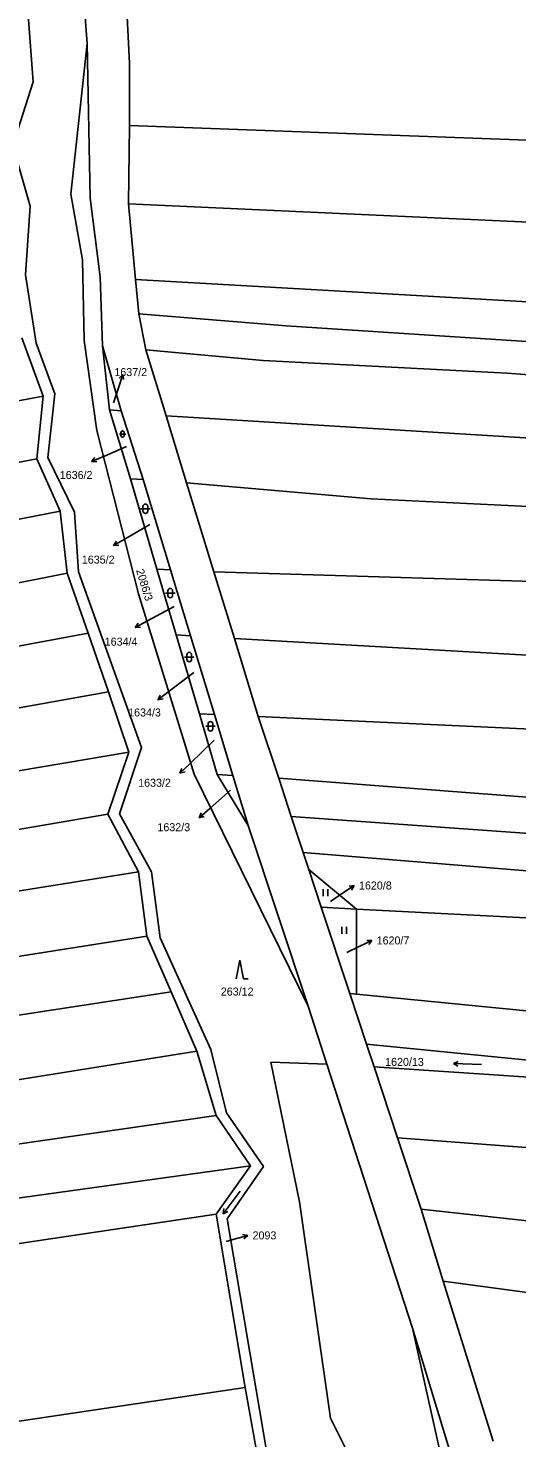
# Model space of a CAD drawing. Extents: x -776734 to -748832, y -1118122 to -976986.
# Drawn here: x -750597.8 to -750494, y -1113137.8 to -1112838.4 of the extents above; entities that cross this region are included whole.
import ezdxf

# ---------------------------------------------------------------- set-up
doc = ezdxf.new("R2010")
doc.units = 0
for name, color, linetype in [('KM_Hranice parcel', 7, 'Continuous'), ('KM_Parcelní čísla', 7, 'Continuous'), ('KM_Pop  PČ popisy', 7, 'Continuous'), ('KM_Značky kultur', 7, 'Continuous')]:
    doc.layers.add(name, color=color, linetype=linetype)

msp = doc.modelspace()

# ---------------------------------------------------------------- linework, layer by layer
at = {"layer": 'KM_Hranice parcel'}
for p, q in [((-750576.46, -1112875.7), (-750576.27, -1112859.04)), ((-750574.98, -1112891.81), (-750576.46, -1112875.7)), ((-750574.29, -1112899.11), (-750574.98, -1112891.81)), ((-750572.82, -1112906.71), (-750574.29, -1112899.11)), ((-750599.11, -1112904.18), (-750594.62, -1112916.55)), ((-750580.51, -1112919.49), (-750582.02, -1112905.87)), ((-750582.02, -1112905.87), (-750578, -1112919.66)), ((-750568.5, -1112920.77), (-750572.82, -1112906.71)), ((-750594.62, -1112916.55), (-750688.43, -1112934.42)), ((-750594.62, -1112916.55), (-750595.96, -1112929.86)), ((-750576.08, -1112934.1), (-750580.51, -1112919.49)), ((-750578, -1112919.66), (-750580.51, -1112919.49)), ((-750578, -1112919.66), (-750573.38, -1112934.29)), ((-750564.14, -1112934.96), (-750568.5, -1112920.77)), ((-750595.96, -1112929.86), (-750680.24, -1112946.27)), ((-750595.96, -1112929.86), (-750590.96, -1112941.01)), ((-750570.44, -1112953.29), (-750576.08, -1112934.1)), ((-750573.38, -1112934.29), (-750576.08, -1112934.1)), ((-750573.38, -1112934.29), (-750567.56, -1112953.43)), ((-750558.32, -1112953.9), (-750564.14, -1112934.96)), ((-750590.96, -1112941.01), (-750678.6, -1112957.97)), ((-750590.96, -1112941.01), (-750589.47, -1112954.14)), ((-750589.47, -1112954.14), (-750658.8, -1112968.01)), ((-750589.47, -1112954.14), (-750585.06, -1112966.87)), ((-750566.33, -1112967.27), (-750570.44, -1112953.29)), ((-750567.56, -1112953.43), (-750570.44, -1112953.29)), ((-750567.56, -1112953.43), (-750563.3, -1112967.46)), ((-750553.97, -1112968.04), (-750558.32, -1112953.9)), ((-750585.06, -1112966.87), (-750653.48, -1112979.78)), ((-750585.06, -1112966.87), (-750580.74, -1112979.34)), ((-750561.4, -1112984.05), (-750566.33, -1112967.27)), ((-750563.3, -1112967.46), (-750566.33, -1112967.27)), ((-750563.3, -1112967.46), (-750558.22, -1112984.18)), ((-750548.9, -1112984.57), (-750553.97, -1112968.04)), ((-750580.74, -1112979.34), (-750694.6, -1112999.96)), ((-750580.74, -1112979.34), (-750576.43, -1112992.21)), ((-750557.62, -1112996.94), (-750561.4, -1112984.05)), ((-750558.22, -1112984.18), (-750561.4, -1112984.05)), ((-750558.22, -1112984.18), (-750554.28, -1112997.14)), ((-750544.56, -1112997.72), (-750548.9, -1112984.57)), ((-750576.43, -1112992.21), (-750697.27, -1113012.63)), ((-750576.43, -1112992.21), (-750580.89, -1113005.37)), ((-750557.62, -1112996.94), (-750551.06, -1113007.73)), ((-750554.28, -1112997.14), (-750557.62, -1112996.94)), ((-750551.06, -1113007.73), (-750554.28, -1112997.14)), ((-750544.56, -1112997.72), (-750541.88, -1113005.82)), ((-750580.89, -1113005.37), (-750702.97, -1113026.17)), ((-750580.89, -1113005.37), (-750574.37, -1113017.58)), ((-750539.34, -1113013.51), (-750541.88, -1113005.82)), ((-750538.28, -1113046.13), (-750551.06, -1113007.73)), ((-750538.14, -1113017.13), (-750539.34, -1113013.51)), ((-750574.37, -1113017.58), (-750705.83, -1113038.71)), ((-750574.37, -1113017.58), (-750572.56, -1113031.29)), ((-750528.05, -1113025.5), (-750538.14, -1113017.13)), ((-750535.5, -1113025.12), (-750538.14, -1113017.13)), ((-750528.05, -1113025.5), (-750535.5, -1113025.12)), ((-750529.44, -1113043.43), (-750535.5, -1113025.12)), ((-750528.01, -1113043.57), (-750528.05, -1113025.5)), ((-750572.56, -1113031.29), (-750707.7, -1113052.36)), ((-750572.56, -1113031.29), (-750567.4, -1113043.1)), ((-750567.4, -1113043.1), (-750703.41, -1113063.82)), ((-750567.4, -1113043.1), (-750561.94, -1113055.7)), ((-750529.44, -1113043.43), (-750528.01, -1113043.57)), ((-750525.88, -1113054.18), (-750529.44, -1113043.43)), ((-750538.28, -1113046.13), (-750534.34, -1113058.45)), ((-750525.88, -1113054.18), (-750415.94, -1113065.12)), ((-750524.27, -1113059.05), (-750525.88, -1113054.18)), ((-750561.94, -1113055.7), (-750696.17, -1113077.09)), ((-750561.94, -1113055.7), (-750557.83, -1113069.37)), ((-750516.13, -1113114.55), (-750534.34, -1113058.45)), ((-750483.66, -1113061.71), (-750524.27, -1113059.05)), ((-750519.28, -1113074.13), (-750524.27, -1113059.05)), ((-750557.83, -1113069.37), (-750550.54, -1113080.07)), ((-750519.28, -1113074.13), (-750437.58, -1113080.1)), ((-750514.29, -1113089.25), (-750519.28, -1113074.13)), ((-750550.54, -1113080.07), (-750557.84, -1113090.3)), ((-750557.84, -1113090.3), (-750689.13, -1113109.81)), ((-750557.84, -1113090.3), (-750551.67, -1113127.11)), ((-750438.43, -1113097.5), (-750514.29, -1113089.25)), ((-750509.62, -1113104.56), (-750514.29, -1113089.25)), ((-750499.01, -1113138.55), (-750509.62, -1113104.56)), ((-750683.57, -1113146.84), (-750551.67, -1113127.11)), ((-750551.67, -1113127.11), (-750548.66, -1113144.14))]:
    msp.add_line(p, q, dxfattribs=at)
for points in [[(-750546.61, -1113143.9), (-750555.54, -1113091.33), (-750547.8, -1113080.2), (-750555.64, -1113068.8), (-750559, -1113055.33), (-750569.72, -1113031.61), (-750571.6, -1113017.63), (-750578.35, -1113005.26), (-750573.68, -1112991.16), (-750587.07, -1112953.88), (-750587.97, -1112941.17), (-750593.62, -1112929.58), (-750592.13, -1112916.09), (-750596.1, -1112905.28), (-750598.38, -1112890.8), (-750597.39, -1112876.21), (-750601.06, -1112863.34), (-750596.7, -1112849.83), (-750597.79, -1112835.67), (-750595.8, -1112822.56), (-750588.36, -1112808.31), (-750601.21, -1112761.45)], [(-750601.21, -1112761.45), (-750594.97, -1112774.37), (-750588.91, -1112793.33), (-750585.27, -1112841.66)], [(-750577.6, -1112818.97), (-750576.23, -1112845.83), (-750576.27, -1112859.04)], [(-750585.27, -1112841.66), (-750588.76, -1112873.63), (-750586.28, -1112887.63), (-750585.88, -1112904.71), (-750583.21, -1112923.83), (-750574.38, -1112958.53), (-750562.49, -1112996.82), (-750538.28, -1113046.13)], [(-750582.02, -1112905.87), (-750582.52, -1112891.22), (-750584.61, -1112874.52), (-750585.27, -1112841.66)], [(-750576.27, -1112859.04), (-750489.82, -1112862.29), (-750361.86, -1112873.2), (-750263.71, -1112878.84), (-750165.28, -1112885.87), (-750144.83, -1112888.83)], [(-750149.35, -1112905.84), (-750262.95, -1112894.92), (-750318, -1112891.21), (-750344.07, -1112890.55), (-750477.45, -1112880.22), (-750576.46, -1112875.7)], [(-750157.77, -1112922.3), (-750179.85, -1112919.19), (-750236.43, -1112913.6), (-750319.62, -1112908.13), (-750347.2, -1112908.03), (-750474.23, -1112897.54), (-750574.98, -1112891.81)], [(-750162.05, -1112930.68), (-750243.16, -1112920.47), (-750319.24, -1112915.2), (-750344.37, -1112915.4), (-750391.86, -1112911.49), (-750543, -1112901.65), (-750574.29, -1112899.11)], [(-750166.77, -1112939.9), (-750179.56, -1112937.25), (-750259.67, -1112926.57), (-750318.87, -1112922.49), (-750348.54, -1112922.88), (-750496.01, -1112911.66), (-750547.88, -1112908.97), (-750572.82, -1112906.71)], [(-750171.64, -1112949.42), (-750222.47, -1112944.59), (-750250.46, -1112940.89), (-750321.53, -1112935.72), (-750345.94, -1112936.2), (-750375.93, -1112934.65), (-750426.21, -1112929.43), (-750568.5, -1112920.77)], [(-750177.9, -1112964.83), (-750262.3, -1112954.97), (-750327.68, -1112950.83), (-750348.15, -1112952.05), (-750371.52, -1112950.87), (-750481.36, -1112940.53), (-750524.91, -1112938.34), (-750564.14, -1112934.96)], [(-750173.38, -1112980.98), (-750262.11, -1112970.28), (-750327.69, -1112965.75), (-750354.46, -1112966.87), (-750376.06, -1112965.7), (-750409.9, -1112961.66), (-750483.42, -1112956.14), (-750558.32, -1112953.9)], [(-750553.97, -1112968.04), (-750481.75, -1112972.15), (-750414.68, -1112977.18), (-750382.03, -1112980.8), (-750354.79, -1112982.75), (-750328.19, -1112981.22), (-750272.1, -1112985), (-750168.79, -1112997.37)], [(-750220.99, -1113006.17), (-750260.4, -1113002.65), (-750330.96, -1112997.3), (-750359.17, -1112997.93), (-750397.04, -1112995), (-750418.43, -1112992.66), (-750486.37, -1112987.5), (-750548.9, -1112984.57)], [(-750242.22, -1113019.76), (-750275.46, -1113015.46), (-750335.9, -1113012.53), (-750365.38, -1113014.3), (-750491.81, -1113001.77), (-750544.56, -1112997.72)], [(-750541.88, -1113005.82), (-750485.38, -1113009.91), (-750411.04, -1113017.12), (-750388.21, -1113019.95), (-750362.88, -1113021.52), (-750335.26, -1113019.86), (-750261.53, -1113024.15), (-750244.26, -1113026.84)], [(-750246.49, -1113034.59), (-750264.28, -1113032.12), (-750334.69, -1113026.94), (-750357.83, -1113028.71), (-750377.46, -1113028.3), (-750457.26, -1113020.21), (-750539.34, -1113013.51)], [(-750263.76, -1113042.3), (-750335.92, -1113037.42), (-750368.72, -1113038.88), (-750479.56, -1113027.97), (-750528.05, -1113025.5)], [(-750300.58, -1113059.97), (-750339.68, -1113057.14), (-750367.26, -1113057.93), (-750422.18, -1113052.66), (-750454.34, -1113050.82), (-750528.01, -1113043.57)], [(-750534.34, -1113058.45), (-750546.21, -1113058.06), (-750540.15, -1113087.72), (-750533.52, -1113133.66), (-750522.54, -1113155.6), (-750499.83, -1113206), (-750494.04, -1113234.13), (-750497.82, -1113256.94)], [(-750557.83, -1113069.37), (-750630.07, -1113079.79), (-750692.65, -1113087.57)], [(-750550.54, -1113080.07), (-750614.34, -1113088.9), (-750690.88, -1113098.75)], [(-750230.43, -1113127.01), (-750277.55, -1113122.26), (-750346.98, -1113119.14), (-750374.95, -1113120.42), (-750400.34, -1113119.25), (-750509.62, -1113104.56)], [(-750477.82, -1113261.06), (-750476.19, -1113245.63), (-750499.14, -1113170.43), (-750516.13, -1113114.55)], [(-750486.49, -1113226.73), (-750487.71, -1113214.56), (-750496.61, -1113181.41), (-750508.83, -1113147.34), (-750516.13, -1113114.55)]]:
    msp.add_lwpolyline(points, dxfattribs=at)
at = {"layer": 'KM_Pop  PČ popisy'}
for p, q in [((-750578.6, -1112914.79), (-750577.673, -1112911.936)), ((-750577.673, -1112911.936), (-750578.458, -1112912.734)), ((-750577.673, -1112911.936), (-750577.506, -1112913.043)), ((-750579.63, -1112917.98), (-750578.6, -1112914.79)), ((-750576.9, -1112927.26), (-750581.56, -1112929.28)), ((-750581.56, -1112929.28), (-750584.322, -1112930.453)), ((-750584.322, -1112930.453), (-750583.596, -1112929.6)), ((-750584.322, -1112930.453), (-750583.205, -1112930.522)), ((-750571.93, -1112943.83), (-750577.05, -1112946.81)), ((-750577.05, -1112946.81), (-750579.649, -1112948.31)), ((-750579.649, -1112948.31), (-750579.032, -1112947.376)), ((-750579.649, -1112948.31), (-750578.531, -1112948.243)), ((-750566.77, -1112961.27), (-750572.42, -1112964.26)), ((-750572.42, -1112964.26), (-750575.07, -1112965.669)), ((-750575.07, -1112965.669), (-750574.421, -1112964.757)), ((-750575.07, -1112965.669), (-750573.95, -1112965.641)), ((-750562.59, -1112975.29), (-750567.81, -1112979.24)), ((-750567.81, -1112979.24), (-750570.207, -1112981.046)), ((-750570.207, -1112981.046), (-750569.708, -1112980.043)), ((-750570.207, -1112981.046), (-750569.106, -1112980.843)), ((-750558.29, -1112989.65), (-750563.37, -1112994.59)), ((-750563.37, -1112994.59), (-750565.529, -1112996.675)), ((-750565.529, -1112996.675), (-750565.156, -1112995.619)), ((-750565.529, -1112996.675), (-750564.46, -1112996.339)), ((-750554.8, -1113000.26), (-750559.18, -1113004.13)), ((-750559.18, -1113004.13), (-750561.445, -1113006.099)), ((-750561.445, -1113006.099), (-750561.018, -1113005.064)), ((-750561.445, -1113006.099), (-750560.361, -1113005.82)), ((-750530.99, -1113022.16), (-750528.502, -1113020.482)), ((-750528.502, -1113020.482), (-750529.612, -1113020.627)), ((-750528.502, -1113020.482), (-750529.052, -1113021.457)), ((-750533.57, -1113023.87), (-750530.99, -1113022.16)), ((-750530.1, -1113034.71), (-750527.45, -1113033.45)), ((-750527.45, -1113033.45), (-750524.73, -1113032.182)), ((-750524.73, -1113032.182), (-750525.849, -1113032.151)), ((-750524.73, -1113032.182), (-750525.426, -1113033.059)), ((-750555.7, -1113096.12), (-750554, -1113095.64)), ((-750554, -1113095.64), (-750551.115, -1113094.813)), ((-750551.115, -1113094.813), (-750552.216, -1113094.608)), ((-750551.115, -1113094.813), (-750551.94, -1113095.57))]:
    msp.add_line(p, q, dxfattribs=at)
at = {"layer": 'KM_Značky kultur'}
for p, q in [((-750578.401, -1112924.611), (-750577.059, -1112924.611)), ((-750578.065, -1112924.275), (-750578.065, -1112924.946)), ((-750577.395, -1112924.946), (-750577.395, -1112924.275)), ((-750573.891, -1112940.471), (-750571.889, -1112940.471)), ((-750573.391, -1112939.971), (-750573.391, -1112940.972)), ((-750572.389, -1112940.972), (-750572.389, -1112939.971)), ((-750568.591, -1112958.401), (-750566.589, -1112958.401)), ((-750568.091, -1112957.901), (-750568.091, -1112958.902)), ((-750567.089, -1112958.902), (-750567.089, -1112957.901)), ((-750564.561, -1112971.971), (-750562.559, -1112971.971)), ((-750564.061, -1112971.471), (-750564.061, -1112972.472)), ((-750563.059, -1112972.472), (-750563.059, -1112971.471)), ((-750560.071, -1112986.691), (-750558.069, -1112986.691)), ((-750559.571, -1112986.191), (-750559.571, -1112987.192)), ((-750558.569, -1112987.192), (-750558.569, -1112986.191)), ((-750535.101, -1113022.79), (-750535.101, -1113021.29)), ((-750534.1, -1113022.79), (-750534.1, -1113021.29)), ((-750531.151, -1113030.8), (-750531.151, -1113029.3)), ((-750530.15, -1113030.8), (-750530.15, -1113029.3)), ((-750552.81, -1113036.33), (-750553.56, -1113040.33)), ((-750552.06, -1113040.33), (-750552.81, -1113036.33)), ((-750552.06, -1113040.33), (-750551.064, -1113040.33)), ((-750507.445, -1113058.336), (-750506.451, -1113057.869)), ((-750501.449, -1113058.546), (-750507.445, -1113058.336)), ((-750507.445, -1113058.336), (-750506.486, -1113058.871)), ((-750552.772, -1113085.413), (-750556.383, -1113090.204)), ((-750556.383, -1113090.204), (-750556.195, -1113089.122)), ((-750556.383, -1113090.204), (-750555.394, -1113089.726))]:
    msp.add_line(p, q, dxfattribs=at)
for centre, radius, start, end in [((-750577.73, -1112924.2756), 0.335, 0, 180), ((-750577.73, -1112924.9456), 0.335, 180, 359.987886), ((-750572.89, -1112939.9709), 0.5, 0, 180), ((-750572.89, -1112940.9709), 0.5, 180, 359.987886), ((-750567.59, -1112957.9009), 0.5, 0, 180), ((-750567.59, -1112958.9009), 0.5, 180, 359.987886), ((-750563.56, -1112971.4709), 0.5, 0, 180), ((-750563.56, -1112972.4709), 0.5, 180, 359.987886), ((-750559.07, -1112986.1909), 0.5, 0, 180), ((-750559.07, -1112987.1909), 0.5, 180, 359.987886)]:
    msp.add_arc(centre, radius, start, end, dxfattribs=at)

# ---------------------------------------------------------------- texts
at = {"layer": 'KM_Parcelní čísla'}
for s, p in [('1637/2', (-750579.47, -1112912.3)), ('1636/2', (-750591.075, -1112934.158)), ('1635/2', (-750586.385, -1112952.128)), ('1634/4', (-750581.525, -1112969.558)), ('1634/3', (-750576.545, -1112984.598)), ('1633/2', (-750574.415, -1112999.528)), ('1632/3', (-750570.325, -1113008.968)), ('1620/8', (-750527.49, -1113021.35)), ('1620/7', (-750523.74, -1113033.02)), ('263/12', (-750556.857, -1113043.88)), ('1620/13', (-750521.936, -1113058.82)), ('2093', (-750550.11, -1113095.67))]:
    msp.add_text(s, height=1.7, dxfattribs=at).set_placement(p)
msp.add_text('2086/3', height=1.7, rotation=287, dxfattribs=at).set_placement((-750574.887, -1112953.553))

doc.saveas('drawing.dxf')
